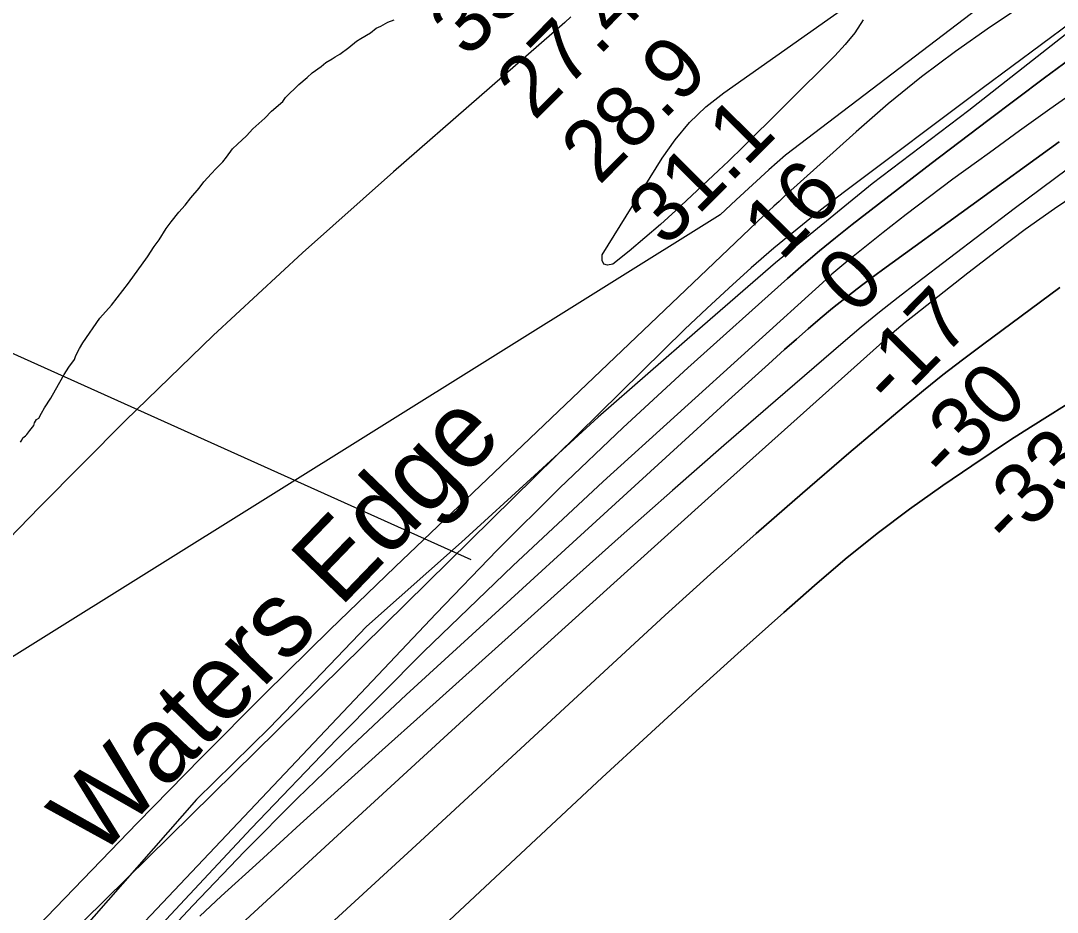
# Model space of a CAD drawing. Extents: x 3177185 to 3215018, y 812988 to 838321.
# Drawn here: x 3197946 to 3199081, y 825017 to 825993 of the extents above; entities that cross this region are included whole.
import ezdxf

# ---------------------------------------------------------------- set-up
doc = ezdxf.new("R2010")
doc.units = 0
for name, color, linetype in [('V-RIVR-EDGE', 7, 'Continuous'), ('V-RIVR-IDEN', 7, 'Continuous'), ('V-RIVR-RANG', 7, 'Continuous'), ('V-SITE-VEGE', 7, 'Continuous'), ('V-TOPO-DPTH', 7, 'Continuous'), ('V-TOPO-MINR', 7, 'Continuous'), ('V-TOPO-WATR', 7, 'Continuous')]:
    doc.layers.add(name, color=color, linetype=linetype)

msp = doc.modelspace()

# ---------------------------------------------------------------- linework, layer by layer
at = {"layer": 'V-RIVR-EDGE'}
msp.add_lwpolyline([(3199089.5, 825977.3), (3198984.1, 825894.5), (3198878.2, 825814.3), (3198772.4, 825727.7), (3198687, 825653.6), (3198578.1, 825558.6), (3198508.4, 825494.9), (3198428.7, 825422.1), (3198324.6, 825329.7), (3198218.7, 825219.2), (3198138.5, 825140.3), (3198010.3, 824994.5)], dxfattribs=at)
at = {"layer": 'V-RIVR-RANG'}
msp.add_line((3197435.4, 825853.9), (3198438.7, 825403), dxfattribs=at)
at = {"layer": 'V-SITE-VEGE'}
for points in [[(3198232.9, 825904.2), (3198236, 825908.8), (3198250.5, 825923), (3198259.7, 825930.6), (3198265, 825935.8), (3198274.9, 825942.6), (3198280.2, 825947.1), (3198287.1, 825950.8), (3198290.1, 825953), (3198295.5, 825956), (3198305.4, 825963.5), (3198313.8, 825970.3), (3198318.3, 825973.3), (3198329, 825979.3), (3198335.1, 825984.5), (3198340.4, 825986.7), (3198348, 825991.2), (3198354.9, 825993.5)], [(3197945.8, 825531.4), (3197947.3, 825533.7), (3197948.1, 825536), (3197951.2, 825538.2), (3197952.7, 825539.7), (3197955.8, 825544.2), (3197960.3, 825549.5), (3197961.1, 825552.5), (3197963.4, 825556.3), (3197965.7, 825557.8), (3197968.8, 825563.1), (3197971.9, 825569.1), (3197978.8, 825579.7), (3197984.1, 825588.7), (3197993.4, 825605.3), (3197998.7, 825613.6), (3198004.9, 825621.9), (3198006.4, 825626.4), (3198010.3, 825634), (3198014.1, 825640), (3198032.5, 825667.1), (3198045.5, 825681.4), (3198063.9, 825705.5), (3198084.6, 825734.2), (3198092.2, 825745.5), (3198097.6, 825753), (3198105.3, 825765.1), (3198110.6, 825772.6), (3198119.1, 825783.1), (3198125.9, 825790.7), (3198132.1, 825799), (3198141.2, 825809.5), (3198146.6, 825816.3), (3198155, 825825.3), (3198159.6, 825830.6), (3198167.2, 825838.1), (3198171.1, 825843.4), (3198178, 825852.4), (3198183.3, 825857.7), (3198193.2, 825866.7), (3198200.1, 825874.2), (3198213.1, 825886.2), (3198220.7, 825893.7), (3198232.9, 825904.2)]]:
    msp.add_lwpolyline(points, dxfattribs=at)
at = {"layer": 'V-TOPO-DPTH'}
for points in [[(3199046.9, 826012), (3199008, 825985.9), (3198969.6, 825959.1), (3198932.2, 825931.2), (3198895.9, 825901.7), (3198860.6, 825871.1), (3198782.1, 825800.2), (3198776.4, 825795), (3198770.8, 825789.9), (3198765.3, 825784.7), (3198759.7, 825779.4), (3198356.1, 825395.1), (3198284.5, 825326.1), (3198213.5, 825256.4), (3198143.4, 825185.9), (3198073.8, 825114.8), (3197954.4, 824991.1)], [(3198031.2, 824953.1), (3198400.7, 825344), (3198467.7, 825413.2), (3198535.8, 825481.2), (3198605.6, 825547.5), (3198676.5, 825612.7), (3198785.7, 825710.6), (3198803, 825725.8), (3198820.5, 825740.7), (3198838.3, 825755.2), (3198856.4, 825769.5), (3198943, 825836.4), (3199004.8, 825883.6), (3199066.9, 825930.2), (3199129.5, 825976.2)], [(3198031.2, 824953.1), (3198400.7, 825344), (3198467.7, 825413.2), (3198535.8, 825481.2), (3198605.6, 825547.5), (3198676.5, 825612.7), (3198785.7, 825710.6), (3198803, 825725.8), (3198820.5, 825740.7), (3198838.3, 825755.2), (3198856.4, 825769.5), (3198943, 825836.4), (3199004.8, 825883.6), (3199066.9, 825930.2), (3199129.5, 825976.2)], [(3198033.9, 824917.1), (3198134.3, 825024.2), (3198191.1, 825083.4), (3198248.9, 825141.8), (3198308, 825198.8), (3198368, 825254.9), (3198677.8, 825538), (3198699.5, 825557.8), (3198721.1, 825577.5), (3198742.8, 825597.1), (3198764.6, 825616.7), (3198782.4, 825632.8), (3198795.3, 825644.2), (3198808.3, 825655.6), (3198821.5, 825666.8), (3198834.8, 825677.9), (3198848.3, 825688.7), (3198861.8, 825699.4), (3198875.6, 825709.8), (3198889.5, 825720.1), (3199083.1, 825860.1)], [(3199083.1, 825860.1), (3198889.5, 825720.1), (3198875.6, 825709.8), (3198861.8, 825699.4), (3198848.3, 825688.7), (3198834.8, 825677.9), (3198821.5, 825666.8), (3198808.3, 825655.6), (3198795.3, 825644.2), (3198782.4, 825632.8), (3198764.6, 825616.7), (3198742.8, 825597.1), (3198721.1, 825577.5), (3198699.5, 825557.8), (3198677.8, 825538), (3198368, 825254.9), (3198308, 825198.8), (3198248.9, 825141.8), (3198191.1, 825083.4), (3198134.3, 825024.2), (3198033.9, 824917.1)], [(3199110.7, 825809), (3199078.1, 825786.8), (3199046, 825764), (3199014.3, 825740.5), (3198983.1, 825716.5), (3198924.3, 825670.1), (3198914.6, 825662.4), (3198905, 825654.4), (3198895.6, 825646.4), (3198886.3, 825638.1), (3198706, 825476.6), (3198606.8, 825387.4), (3198507.9, 825297.9), (3198409.3, 825207.9), (3198311, 825117.7), (3198110.4, 824932.9)], [(3199110.7, 825809), (3199078.1, 825786.8), (3199046, 825764), (3199014.3, 825740.5), (3198983.1, 825716.5), (3198924.3, 825670.1), (3198914.6, 825662.4), (3198905, 825654.4), (3198895.6, 825646.4), (3198886.3, 825638.1), (3198706, 825476.6), (3198606.8, 825387.4), (3198507.9, 825297.9), (3198409.3, 825207.9), (3198311, 825117.7), (3198110.4, 824932.9)], [(3198276.2, 824995.7), (3198311.8, 825028.6), (3198347.5, 825061.5), (3198383.2, 825094.4), (3198651.8, 825341.9), (3198701.4, 825387), (3198751.3, 825431.6), (3198801.9, 825475.6), (3198852.8, 825519.2), (3198913.5, 825570.5), (3198934.5, 825587.9), (3198955.7, 825605), (3198977.3, 825621.7), (3198999.1, 825638.1), (3199083.7, 825700.6)], [(3199083.7, 825700.6), (3198999.1, 825638.1), (3198977.3, 825621.7), (3198955.7, 825605), (3198934.5, 825587.9), (3198913.5, 825570.5), (3198852.8, 825519.2), (3198801.9, 825475.6), (3198751.3, 825431.6), (3198701.4, 825387), (3198651.8, 825341.9), (3198383.2, 825094.4), (3198347.5, 825061.5), (3198311.8, 825028.6), (3198276.2, 824995.7)], [(3198381.8, 824976.9), (3198582.7, 825164.2), (3198632, 825209.8), (3198681.5, 825255.1), (3198731.3, 825300.1), (3198781.4, 825344.8), (3198815, 825374.6), (3198848.9, 825403.5), (3198883.6, 825431.6), (3198919.3, 825458.2), (3198955.8, 825484), (3198987.3, 825505.4), (3199008.5, 825519.6), (3199029.9, 825533.8), (3199051.5, 825547.7), (3199073.1, 825561.4), (3199150, 825609.6)], [(3199150, 825609.6), (3199073.1, 825561.4), (3199051.5, 825547.7), (3199029.9, 825533.8), (3199008.5, 825519.6), (3198987.3, 825505.4), (3198955.8, 825484), (3198919.3, 825458.2), (3198883.6, 825431.6), (3198848.9, 825403.5), (3198815, 825374.6), (3198781.4, 825344.8), (3198731.3, 825300.1), (3198681.5, 825255.1), (3198632, 825209.8), (3198582.7, 825164.2), (3198381.8, 824976.9)]]:
    msp.add_lwpolyline(points, dxfattribs=at)
at = {"layer": 'V-TOPO-MINR'}
for points in [[(3199394.4, 826311.2), (3198783.3, 825845.6), (3198765.2, 825829.4), (3198747.3, 825813.1), (3198729.5, 825796.7), (3198711.7, 825780.3), (3197712.8, 825156.8), (3197707.1, 825150), (3197701.8, 825143), (3197340.6, 824216.1)], [(3198859.3, 825979.6), (3198848.8, 825966.6), (3198837.4, 825954.1), (3198731.8, 825849.5), (3198726.4, 825844.3), (3198721.1, 825839), (3198715.6, 825833.9), (3198710.1, 825828.7), (3198663.3, 825785.1), (3198646.5, 825769.8), (3198629.5, 825754.9), (3198612.2, 825740.3), (3198594.5, 825726.1), (3198588.6, 825725.2), (3198584.3, 825726.4), (3198582.7, 825730.4), (3198582.8, 825736.5), (3198648.2, 825842.1), (3198662.6, 825862.4), (3198678.4, 825881.4), (3198696.3, 825898.3), (3198715.7, 825913.9), (3198864.5, 826019)], [(3199046.9, 826012), (3199008, 825985.9), (3198969.6, 825959.1), (3198932.2, 825931.2), (3198895.9, 825901.7), (3198860.6, 825871.1), (3198782.1, 825800.2), (3198776.4, 825795), (3198770.8, 825789.9), (3198765.3, 825784.7), (3198759.7, 825779.4), (3198356.1, 825395.1), (3198284.5, 825326.1), (3198213.5, 825256.4), (3198143.4, 825185.9), (3198073.8, 825114.8), (3197954.4, 824991.1)], [(3198548.5, 825996.8), (3198541.7, 825990.9), (3198354, 825827.4), (3198254.5, 825738.5), (3198156.5, 825648), (3198060.8, 825555.1), (3197966.7, 825460.5), (3197716.1, 825202.5), (3197700.2, 825185.2), (3197685, 825167.3), (3197670.9, 825148.6), (3197657.4, 825129.3), (3197378.8, 824414.7)], [(3198868.5, 825993.7), (3198859.3, 825979.6)], [(3199096.1, 825990.7), (3198998.9, 825918.4), (3198848, 825805.3), (3198821.8, 825785.2), (3198796.1, 825764.7), (3198770.8, 825743.6), (3198745.9, 825722.1), (3198721.4, 825700), (3198697.2, 825677.7), (3198673.3, 825655), (3198649.7, 825632.1), (3197968, 824961.1)], [(3199106.2, 825919.4), (3199073, 825895.8), (3199039.8, 825872), (3199006.7, 825848.2), (3198992.4, 825837.9), (3198966.6, 825819.1), (3198941, 825800), (3198915.7, 825780.5), (3198890.5, 825760.8), (3198854, 825731.7), (3198847.3, 825726.3), (3198840.7, 825720.8), (3198834.2, 825715.2), (3198827.8, 825709.5), (3198583.8, 825488.2), (3198484.8, 825396.1), (3198387.2, 825302.4), (3198292, 825206.3), (3198198.4, 825108.6), (3198032.7, 824931.4)], [(3199083.1, 825860.1), (3198889.5, 825720.1), (3198875.6, 825709.8), (3198861.8, 825699.4), (3198848.3, 825688.7), (3198834.8, 825677.9), (3198821.5, 825666.8), (3198808.3, 825655.6), (3198795.3, 825644.2), (3198782.4, 825632.8), (3198764.6, 825616.7), (3198742.8, 825597.1), (3198721.1, 825577.5), (3198699.5, 825557.8), (3198677.8, 825538), (3198368, 825254.9), (3198308, 825198.8), (3198248.9, 825141.8), (3198191.1, 825083.4), (3198134.3, 825024.2), (3198033.9, 824917.1)], [(3199092.3, 825830.2), (3199033.9, 825786.7), (3198927.4, 825705.9), (3198906.8, 825689.9), (3198886.5, 825673.7), (3198866.4, 825657.2), (3198846.5, 825640.4), (3198772.6, 825576.7), (3198716, 825527.7), (3198659.7, 825478.5), (3198603.6, 825428.9), (3198547.8, 825379.1), (3198386.6, 825234.6), (3198341.7, 825194.2), (3198296.8, 825153.8), (3198252, 825113.2), (3198207.3, 825072.6), (3198165.4, 825034.4), (3198142, 825012.6)], [(3199110.7, 825809), (3199078.1, 825786.8), (3199046, 825764), (3199014.3, 825740.5), (3198983.1, 825716.5), (3198924.3, 825670.1), (3198914.6, 825662.4), (3198905, 825654.4), (3198895.6, 825646.4), (3198886.3, 825638.1), (3198706, 825476.6), (3198606.8, 825387.4), (3198507.9, 825297.9), (3198409.3, 825207.9), (3198311, 825117.7), (3198110.4, 824932.9)], [(3199083.7, 825700.6), (3198999.1, 825638.1), (3198977.3, 825621.7), (3198955.7, 825605), (3198934.5, 825587.9), (3198913.5, 825570.5), (3198852.8, 825519.2), (3198801.9, 825475.6), (3198751.3, 825431.6), (3198701.4, 825387), (3198651.8, 825341.9), (3198383.2, 825094.4), (3198347.5, 825061.5), (3198311.8, 825028.6), (3198276.2, 824995.7)], [(3199150, 825609.6), (3199073.1, 825561.4), (3199051.5, 825547.7), (3199029.9, 825533.8), (3199008.5, 825519.6), (3198987.3, 825505.4), (3198955.8, 825484), (3198919.3, 825458.2), (3198883.6, 825431.6), (3198848.9, 825403.5), (3198815, 825374.6), (3198781.4, 825344.8), (3198731.3, 825300.1), (3198681.5, 825255.1), (3198632, 825209.8), (3198582.7, 825164.2), (3198381.8, 824976.9)]]:
    msp.add_lwpolyline(points, dxfattribs=at)
at = {"layer": 'V-TOPO-WATR'}
msp.add_lwpolyline([(3199129.5, 825976.2), (3199066.9, 825930.2), (3199004.8, 825883.6), (3198943, 825836.4), (3198856.4, 825769.5), (3198838.3, 825755.2), (3198820.5, 825740.7), (3198803, 825725.8), (3198785.7, 825710.6), (3198676.5, 825612.7), (3198605.6, 825547.5), (3198535.8, 825481.2), (3198467.7, 825413.2), (3198400.7, 825344), (3198031.2, 824953.1)], dxfattribs=at)

# ---------------------------------------------------------------- texts
at = {"layer": 'V-RIVR-IDEN'}
msp.add_text('Waters Edge', height=83, rotation=46.0595, dxfattribs=at).set_placement((3198030.4, 825074.2))
at = {"layer": 'V-RIVR-RANG'}
for s, rotation, p in [('35.0', 45.2083, (3198435.1, 825950.5)), ('27.4', 45.2083, (3198508.3, 825882.2)), ('28.9', 45.2083, (3198579.3, 825811.8)), ('31.1', 45.2083, (3198652.3, 825743.4)), ('16', 45.5754, (3198778.7, 825728.5)), ('0', 45.5754, (3198860, 825668.6)), ('-17', 45.5754, (3198900.7, 825567.2)), ('-30', 45.5754, (3198961, 825485.8)), ('-33', 45.5754, (3199030.4, 825413.8))]:
    msp.add_text(s, height=67, rotation=rotation, dxfattribs=at).set_placement(p)

doc.saveas('drawing.dxf')
